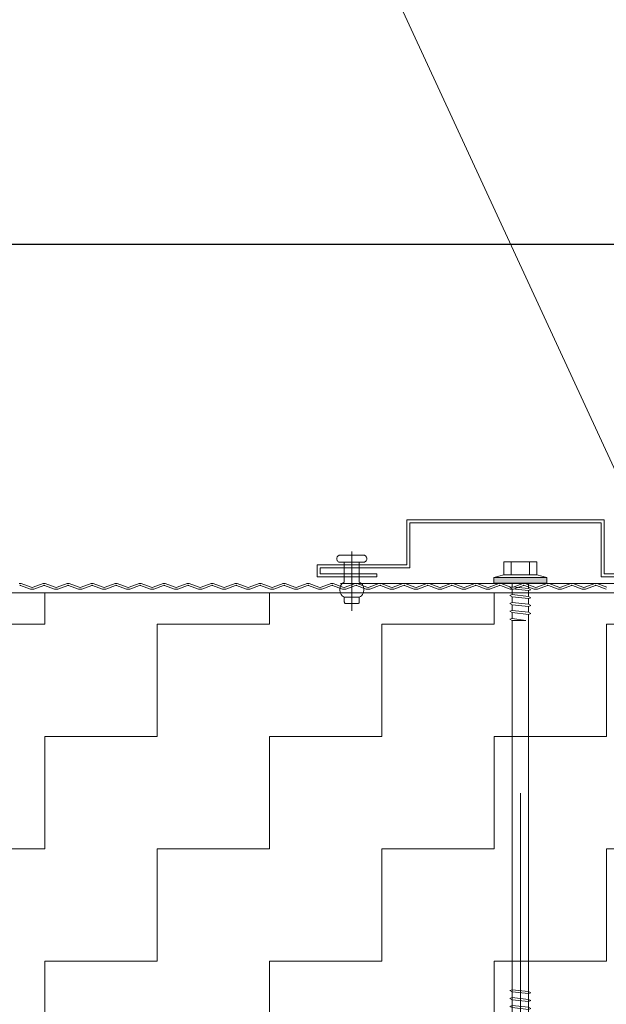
# Model space of a CAD drawing. Header units: metres. Extents: x 1316.5 to 1415.3, y -94.1 to -52.
# Tile 629 of 656: x 1413.667 to 1413.862, y -73.327 to -72.998. Entities that reach past the tile are written whole.
import ezdxf

# ---------------------------------------------------------------- set-up
doc = ezdxf.new("R2010")
doc.units = ezdxf.units.M
doc.header["$PDMODE"] = 65
doc.linetypes.add('AUSGEZOGEN', pattern=[0])
doc.linetypes.add('GETRENNT2_S10', pattern=[0.045, 0.02, -0.01, 0, -0.005, 0, -0.01])
doc.layers.add('XR$3$_42143', color=7, linetype='Continuous')
doc.layers.add('XR$3$_42154', color=7, linetype='Continuous')
for name, color, linetype, lineweight in [('XR$3$Maßlinie 1_50', 7, 'AUSGEZOGEN', 25), ('XR$3$Muster', 4, 'AUSGEZOGEN', 13), ('XR$3$STANDARD_1', 7, 'AUSGEZOGEN', 25), ('XR$3$Wand', 1, 'AUSGEZOGEN', 50), ('XR$3$Wand Mauerwerk nt', 7, 'AUSGEZOGEN', 25), ('XR$3$Wand Mauerwerk tr_1', 42, 'AUSGEZOGEN', 18)]:
    doc.layers.add(name, color=color, linetype=linetype, lineweight=lineweight)
doc.styles.add('ARIAL', font='arial.ttf')
doc.dimstyles.new('DIMSTYLE_27', dxfattribs={"dimtxt": 0.04, "dimasz": 0.03, "dimexe": 0, "dimexo": 1e-06, "dimgap": 0.02, "dimtad": 2, "dimrnd": 0.005, "dimzin": 4, "dimdsep": 46, "dimtxsty": 'ARIAL', "dimblk1": 'ALL_ML_KREIS', "dimblk2": 'ALL_ML_KREIS', "dimsah": 1, "dimcen": 0, "dimse1": 1, "dimse2": 1, "dimclrd": 7, "dimclre": 7, "dimclrt": 7, "dimadec": 0, "dimazin": 0, "dimtfac": 1, "dimtdec": 0, "dimtix": 1, "dimtmove": 2, "dimatfit": 3, "dimfxl": 0, "dimtzin": 0, "dimlwd": 0, "dimlwe": 25, "dimarcsym": 0})
doc.dimstyles.new('DIMSTYLE_35', dxfattribs={"dimtxt": 0.04, "dimasz": 0.03, "dimexe": 0, "dimexo": 1e-06, "dimgap": 0.02, "dimtad": 2, "dimdec": 3, "dimrnd": 0.005, "dimzin": 4, "dimdsep": 46, "dimtxsty": 'ARIAL', "dimblk1": 'ALL_ML_KREIS', "dimblk2": 'ALL_ML_KREIS', "dimsah": 1, "dimcen": 0, "dimse1": 1, "dimse2": 1, "dimclrd": 7, "dimclre": 7, "dimclrt": 7, "dimadec": 0, "dimazin": 0, "dimtfac": 1, "dimtdec": 0, "dimtix": 1, "dimtmove": 2, "dimatfit": 3, "dimfxl": 0, "dimtzin": 0, "dimlwd": 0, "dimlwe": 25, "dimarcsym": 0})
doc.dimstyles.new('DIMSTYLE_4', dxfattribs={"dimtxt": 0.04, "dimasz": 0.03, "dimexe": 0, "dimexo": 1e-06, "dimgap": 0.02, "dimtad": 2, "dimdec": 1, "dimlfac": 100, "dimrnd": 0.5, "dimzin": 4, "dimdsep": 46, "dimtxsty": 'ARIAL', "dimblk1": 'ALL_ML_KREIS', "dimblk2": 'ALL_ML_KREIS', "dimsah": 1, "dimcen": 0, "dimse1": 1, "dimse2": 1, "dimclrd": 7, "dimclre": 7, "dimclrt": 7, "dimadec": 0, "dimazin": 0, "dimtfac": 1, "dimtdec": 0, "dimtix": 1, "dimtmove": 2, "dimatfit": 3, "dimfxl": 0, "dimtzin": 0, "dimlwd": 0, "dimlwe": 25, "dimarcsym": 0})

# ---------------------------------------------------------------- blocks, each defined once
blk = doc.blocks.new('COMPLEXOBJECT_36')
at = {"layer": 'XR$3$STANDARD_1', "linetype": 'AUSGEZOGEN', "lineweight": 35, "transparency": 33554687}
h = blk.add_hatch(color=7, dxfattribs=at)
h.set_gradient(color2=(0, 0, 0), one_color=1)
h.paths.add_polyline_path([(1413.82493, -73.18442), (1413.82493, -73.18633), (1413.84253, -73.18442)], flags=0)
h = blk.add_hatch(color=7, dxfattribs=at)
h.set_gradient(color2=(0, 0, 0), one_color=1)
h.paths.add_polyline_path([(1413.82493, -73.18633), (1413.84253, -73.18633), (1413.84253, -73.18442)], flags=0)
at = {"layer": 'XR$3$STANDARD_1', "color": 7, "linetype": 'AUSGEZOGEN', "lineweight": 13, "transparency": 33554687}
for p, q in [((1413.82822, -73.17915), (1413.82822, -73.18346)), ((1413.83372, -73.17915), (1413.82822, -73.17915)), ((1413.8307, -73.17915), (1413.8307, -73.18346)), ((1413.83922, -73.17915), (1413.83372, -73.17915)), ((1413.83675, -73.17915), (1413.83675, -73.18346)), ((1413.83922, -73.18346), (1413.83922, -73.17915)), ((1413.82493, -73.18442), (1413.82822, -73.18346)), ((1413.82822, -73.18346), (1413.83922, -73.18346)), ((1413.84253, -73.18442), (1413.83922, -73.18346)), ((1413.82493, -73.18633), (1413.82493, -73.18442)), ((1413.82493, -73.18442), (1413.84253, -73.18442)), ((1413.84253, -73.18633), (1413.82493, -73.18633)), ((1413.83097, -73.18633), (1413.83097, -73.18747)), ((1413.83648, -73.18806), (1413.83648, -73.18633)), ((1413.84253, -73.18442), (1413.84253, -73.18633)), ((1413.83097, -73.18747), (1413.83026, -73.18776)), ((1413.83026, -73.18776), (1413.83097, -73.1882)), ((1413.83097, -73.1901), (1413.83026, -73.19039)), ((1413.83026, -73.19039), (1413.83097, -73.19083)), ((1413.83648, -73.18806), (1413.83097, -73.18747)), ((1413.83097, -73.18819), (1413.83097, -73.19011)), ((1413.83097, -73.1882), (1413.83648, -73.18878)), ((1413.83648, -73.1907), (1413.83097, -73.1901)), ((1413.83719, -73.1885), (1413.83648, -73.18806)), ((1413.83648, -73.18878), (1413.83719, -73.1885)), ((1413.83648, -73.19069), (1413.83648, -73.18878)), ((1413.83097, -73.19274), (1413.83026, -73.19303)), ((1413.83026, -73.19303), (1413.83097, -73.19347)), ((1413.83097, -73.19083), (1413.83648, -73.19142)), ((1413.83097, -73.19083), (1413.83097, -73.19274)), ((1413.83648, -73.19334), (1413.83097, -73.19274)), ((1413.83097, -73.19347), (1413.83648, -73.19405)), ((1413.83097, -73.19347), (1413.83097, -73.19538)), ((1413.83719, -73.19113), (1413.83648, -73.1907)), ((1413.83648, -73.19142), (1413.83719, -73.19113)), ((1413.83648, -73.19333), (1413.83648, -73.19142)), ((1413.83719, -73.19377), (1413.83648, -73.19334)), ((1413.83648, -73.19405), (1413.83719, -73.19377)), ((1413.83097, -73.19538), (1413.83026, -73.19567)), ((1413.83026, -73.19567), (1413.83097, -73.19611)), ((1413.83648, -73.19597), (1413.83097, -73.19538)), ((1413.83097, -73.1961), (1413.83097, -73.19802)), ((1413.83097, -73.19611), (1413.83648, -73.19669)), ((1413.83648, -73.19597), (1413.83648, -73.19405)), ((1413.83719, -73.1964), (1413.83648, -73.19597)), ((1413.83648, -73.19669), (1413.83719, -73.1964)), ((1413.83648, -73.34869), (1413.83648, -73.19669)), ((1413.83097, -73.19802), (1413.83026, -73.1983)), ((1413.83026, -73.1983), (1413.83097, -73.19874)), ((1413.83555, -73.19874), (1413.83097, -73.19802)), ((1413.83097, -73.19874), (1413.83097, -73.34869)), ((1413.83097, -73.19874), (1413.83555, -73.19874)), ((1413.83097, -73.32199), (1413.83026, -73.32228)), ((1413.83648, -73.32259), (1413.83097, -73.32199)), ((1413.83026, -73.32228), (1413.83097, -73.32272)), ((1413.83097, -73.32463), (1413.83026, -73.32491)), ((1413.83026, -73.32491), (1413.83097, -73.32536)), ((1413.83097, -73.32272), (1413.83648, -73.3233)), ((1413.83097, -73.32272), (1413.83097, -73.32463)), ((1413.83648, -73.32522), (1413.83097, -73.32463)), ((1413.83097, -73.32535), (1413.83097, -73.32727)), ((1413.83097, -73.32536), (1413.83648, -73.32594)), ((1413.83719, -73.32302), (1413.83648, -73.32259)), ((1413.83648, -73.3233), (1413.83719, -73.32302)), ((1413.83648, -73.32522), (1413.83648, -73.3233)), ((1413.83719, -73.32565), (1413.83648, -73.32522)), ((1413.83097, -73.32727), (1413.83026, -73.32755)), ((1413.83026, -73.32755), (1413.83097, -73.32799)), ((1413.83648, -73.32786), (1413.83097, -73.32727)), ((1413.83097, -73.32799), (1413.83648, -73.32858)), ((1413.83097, -73.32799), (1413.83097, -73.3299)), ((1413.83648, -73.32594), (1413.83719, -73.32565)), ((1413.83648, -73.32785), (1413.83648, -73.32594)), ((1413.83719, -73.32829), (1413.83648, -73.32786)), ((1413.83648, -73.32858), (1413.83719, -73.32829)), ((1413.83648, -73.33049), (1413.83648, -73.32858)), ((1413.83097, -73.3299), (1413.83026, -73.33019)), ((1413.83026, -73.33019), (1413.83097, -73.33063)), ((1413.83648, -73.3305), (1413.83097, -73.3299)), ((1413.83097, -73.33063), (1413.83648, -73.33122)), ((1413.83719, -73.33093), (1413.83648, -73.3305)), ((1413.83648, -73.33122), (1413.83719, -73.33093)), ((1413.83097, -73.33254), (1413.83026, -73.33282)), ((1413.83026, -73.33282), (1413.83097, -73.33327)), ((1413.83097, -73.33518), (1413.83026, -73.33546)), ((1413.83648, -73.33313), (1413.83097, -73.33254)), ((1413.83097, -73.33326), (1413.83097, -73.33518)), ((1413.83097, -73.33327), (1413.83648, -73.33385)), ((1413.83648, -73.33577), (1413.83097, -73.33518)), ((1413.83719, -73.33356), (1413.83648, -73.33313)), ((1413.83648, -73.33385), (1413.83719, -73.33356)), ((1413.83648, -73.33577), (1413.83648, -73.33385)), ((1413.83026, -73.33546), (1413.83097, -73.3359)), ((1413.83097, -73.33781), (1413.83026, -73.3381)), ((1413.83026, -73.3381), (1413.83097, -73.33854)), ((1413.83097, -73.3359), (1413.83097, -73.33781)), ((1413.83097, -73.3359), (1413.83648, -73.33649)), ((1413.83648, -73.3384), (1413.83097, -73.33781)), ((1413.83719, -73.3362), (1413.83648, -73.33577)), ((1413.83648, -73.33649), (1413.83719, -73.3362)), ((1413.83648, -73.3384), (1413.83648, -73.33649)), ((1413.83719, -73.33884), (1413.83648, -73.3384)), ((1413.83097, -73.34045), (1413.83026, -73.34074)), ((1413.83026, -73.34074), (1413.83097, -73.34118)), ((1413.83097, -73.33854), (1413.83097, -73.34045)), ((1413.83097, -73.33854), (1413.83648, -73.33912)), ((1413.83648, -73.34104), (1413.83097, -73.34045)), ((1413.83097, -73.34117), (1413.83097, -73.34309)), ((1413.83097, -73.34118), (1413.83648, -73.34176)), ((1413.83648, -73.33912), (1413.83719, -73.33884)), ((1413.83648, -73.34104), (1413.83648, -73.33912)), ((1413.83719, -73.34147), (1413.83648, -73.34104)), ((1413.83648, -73.34176), (1413.83719, -73.34147)), ((1413.83097, -73.34309), (1413.83026, -73.34337)), ((1413.83026, -73.34337), (1413.83097, -73.34381)), ((1413.83555, -73.34381), (1413.83097, -73.34309)), ((1413.83097, -73.34381), (1413.83555, -73.34381)), ((1413.83222, -73.34531), (1413.83097, -73.34381)), ((1413.83312, -73.34699), (1413.83222, -73.34531)), ((1413.83363, -73.34877), (1413.83312, -73.34699)), ((1413.83097, -73.34869), (1413.83372, -73.3506)), ((1413.83372, -73.3506), (1413.83363, -73.34877)), ((1413.83372, -73.3506), (1413.83474, -73.35008)), ((1413.83376, -73.35033), (1413.83372, -73.3506)), ((1413.83385, -73.35006), (1413.83376, -73.35033)), ((1413.83398, -73.34981), (1413.83385, -73.35006)), ((1413.8341, -73.34963), (1413.83398, -73.34981)), ((1413.83424, -73.34946), (1413.8341, -73.34963)), ((1413.83441, -73.34931), (1413.83424, -73.34946)), ((1413.83459, -73.34917), (1413.83441, -73.34931)), ((1413.83479, -73.34904), (1413.83459, -73.34917)), ((1413.83474, -73.35008), (1413.83567, -73.34944)), ((1413.835, -73.34894), (1413.83479, -73.34904)), ((1413.83547, -73.34877), (1413.835, -73.34894)), ((1413.83597, -73.34869), (1413.83547, -73.34877)), ((1413.83567, -73.34944), (1413.83648, -73.34869)), ((1413.83648, -73.34869), (1413.83597, -73.34869))]:
    blk.add_line(p, q, dxfattribs=at)
blk = doc.blocks.new('ALL_ML_KREIS')
at = {"color": 0, "linetype": 'ByBlock', "lineweight": -2}
for p, q in [((0, -0.5), (0, 0.5)), ((-1, 0), (0.5, 0))]:
    blk.add_line(p, q, dxfattribs=at)
blk.add_circle((0, 0), 0.15, dxfattribs=at)
blk = doc.blocks.new('*D201')
at = {"layer": 'DEFPOINTS', "color": 7, "linetype": 'AUSGEZOGEN', "lineweight": 25, "transparency": 33554687}
for p in [(1413.80325, -73.18637), (1413.60223, -73.33637), (1413.62404, -73.33637)]:
    blk.add_point(p, dxfattribs=at)
at = {"layer": 'XR$3$Maßlinie 1_50', "color": 7, "linetype": 'AUSGEZOGEN', "lineweight": -2, "transparency": 33554687}
blk.add_line((1413.60223, -73.33637), (1413.60223, -73.18637), dxfattribs=at)
at = {"layer": 'XR$3$Maßlinie 1_50', "color": 7, "linetype": 'AUSGEZOGEN', "lineweight": 25, "transparency": 33554687, "xscale": 0.03, "yscale": 0.03, "zscale": 0.03}
for p, rotation in [((1413.60223, -73.18637), 90), ((1413.60223, -73.33637), 270)]:
    blk.add_blockref('ALL_ML_KREIS', p, dxfattribs=dict(at, rotation=rotation))
at = {"layer": 'XR$3$Maßlinie 1_50', "color": 7, "linetype": 'AUSGEZOGEN', "lineweight": 25, "transparency": 33554687, "insert": (1413.57155, -73.26333), "char_height": 0.04, "width": 0.16, "attachment_point": 5, "rotation": 90, "style": 'ARIAL'}
blk.add_mtext('\\A1;{\\A1;{15\\H0.026400;\\S^ ;}}', dxfattribs=at)
blk = doc.blocks.new('*D249')
at = {"layer": 'DEFPOINTS', "color": 7, "linetype": 'AUSGEZOGEN', "lineweight": 25, "transparency": 33554687}
for p in [(1413.02377, -72.95765), (1414.04377, -73.26842), (1413.02377, -73.73637)]:
    blk.add_point(p, dxfattribs=at)
at = {"layer": 'XR$3$Maßlinie 1_50', "color": 7, "linetype": 'AUSGEZOGEN', "lineweight": -2, "transparency": 33554687}
blk.add_line((1413.02377, -72.95765), (1414.04377, -72.95765), dxfattribs=at)
at = {"layer": 'XR$3$Maßlinie 1_50', "color": 7, "linetype": 'AUSGEZOGEN', "lineweight": 25, "transparency": 33554687, "xscale": 0.03, "yscale": 0.03, "zscale": 0.03, "rotation": 180}
blk.add_blockref('ALL_ML_KREIS', (1413.02377, -72.95765), dxfattribs=at)
at = {"layer": 'XR$3$Maßlinie 1_50', "color": 7, "linetype": 'AUSGEZOGEN', "lineweight": 25, "transparency": 33554687, "xscale": 0.03, "yscale": 0.03, "zscale": 0.03}
blk.add_blockref('ALL_ML_KREIS', (1414.04377, -72.95765), dxfattribs=at)
at = {"layer": 'XR$3$Maßlinie 1_50', "color": 7, "linetype": 'AUSGEZOGEN', "lineweight": 25, "transparency": 33554687, "insert": (1413.53686, -72.92697), "char_height": 0.04, "width": 0.16, "attachment_point": 5, "style": 'ARIAL'}
blk.add_mtext('\\A1;{\\A1;{1.02\\H0.026400;\\S^ ;}}', dxfattribs=at)
blk = doc.blocks.new('COMPLEXOBJECT_42')
at = {"layer": 'XR$3$STANDARD_1', "color": 7, "linetype": 'AUSGEZOGEN', "lineweight": 13, "transparency": 33554687}
for p, q in [((1413.77257, -73.17765), (1413.77266, -73.17744)), ((1413.77266, -73.17744), (1413.77278, -73.17726)), ((1413.77278, -73.17726), (1413.77293, -73.17711)), ((1413.77293, -73.17711), (1413.77311, -73.177)), ((1413.77311, -73.177), (1413.7733, -73.17693)), ((1413.7733, -73.17693), (1413.77349, -73.17691)), ((1413.78149, -73.17691), (1413.77349, -73.17691)), ((1413.77749, -73.17571), (1413.77749, -73.19552)), ((1413.78149, -73.17691), (1413.78169, -73.17693)), ((1413.78169, -73.17693), (1413.78187, -73.177)), ((1413.78187, -73.177), (1413.78205, -73.17711)), ((1413.78205, -73.17711), (1413.7822, -73.17726)), ((1413.7822, -73.17726), (1413.78232, -73.17744)), ((1413.78232, -73.17744), (1413.78242, -73.17765)), ((1413.77249, -73.17811), (1413.77251, -73.17787)), ((1413.77251, -73.17834), (1413.77249, -73.17811)), ((1413.77251, -73.17787), (1413.77257, -73.17765)), ((1413.77257, -73.17857), (1413.77251, -73.17834)), ((1413.77266, -73.17878), (1413.77257, -73.17857)), ((1413.77278, -73.17896), (1413.77266, -73.17878)), ((1413.77293, -73.17911), (1413.77278, -73.17896)), ((1413.77311, -73.17922), (1413.77293, -73.17911)), ((1413.7733, -73.17928), (1413.77311, -73.17922)), ((1413.77349, -73.17931), (1413.7733, -73.17928)), ((1413.77349, -73.17931), (1413.77499, -73.17931)), ((1413.77999, -73.17931), (1413.77499, -73.17931)), ((1413.77499, -73.17931), (1413.77499, -73.18591)), ((1413.77999, -73.17931), (1413.78149, -73.17931)), ((1413.77999, -73.17931), (1413.77999, -73.18591)), ((1413.78169, -73.17928), (1413.78149, -73.17931)), ((1413.78187, -73.17921), (1413.78169, -73.17928)), ((1413.78205, -73.1791), (1413.78187, -73.17921)), ((1413.7822, -73.17895), (1413.78205, -73.1791)), ((1413.78232, -73.17877), (1413.7822, -73.17895)), ((1413.78242, -73.17856), (1413.78232, -73.17877)), ((1413.78242, -73.17765), (1413.78247, -73.17787)), ((1413.78247, -73.17834), (1413.78242, -73.17856)), ((1413.78247, -73.17787), (1413.78249, -73.17811)), ((1413.78249, -73.17811), (1413.78247, -73.17834)), ((1413.77356, -73.18768), (1413.77372, -73.1872)), ((1413.77372, -73.1872), (1413.77395, -73.18678)), ((1413.77395, -73.18678), (1413.77425, -73.18641)), ((1413.77425, -73.18641), (1413.7746, -73.18612)), ((1413.7746, -73.18612), (1413.77499, -73.18591)), ((1413.77999, -73.18591), (1413.78038, -73.18612)), ((1413.78038, -73.18612), (1413.78074, -73.18641)), ((1413.78074, -73.18641), (1413.78103, -73.18677)), ((1413.78103, -73.18677), (1413.78127, -73.1872)), ((1413.78127, -73.1872), (1413.78143, -73.18767)), ((1413.77348, -73.18818), (1413.77356, -73.18768)), ((1413.77348, -73.18869), (1413.77348, -73.18818)), ((1413.77356, -73.18919), (1413.77348, -73.18869)), ((1413.77372, -73.18967), (1413.77356, -73.18919)), ((1413.77395, -73.19009), (1413.77372, -73.18967)), ((1413.77425, -73.19046), (1413.77395, -73.19009)), ((1413.7746, -73.19075), (1413.77425, -73.19046)), ((1413.78074, -73.19046), (1413.78038, -73.19075)), ((1413.78103, -73.19009), (1413.78074, -73.19046)), ((1413.78127, -73.18966), (1413.78103, -73.19009)), ((1413.78143, -73.18919), (1413.78127, -73.18966)), ((1413.78143, -73.18767), (1413.78151, -73.18817)), ((1413.78151, -73.18869), (1413.78143, -73.18919)), ((1413.78151, -73.18817), (1413.78151, -73.18869)), ((1413.77499, -73.19095), (1413.7746, -73.19075)), ((1413.77499, -73.19095), (1413.77499, -73.19251)), ((1413.77999, -73.19095), (1413.77499, -73.19095)), ((1413.775, -73.19263), (1413.77499, -73.19251)), ((1413.77503, -73.19275), (1413.775, -73.19263)), ((1413.77508, -73.19285), (1413.77503, -73.19275)), ((1413.77514, -73.19294), (1413.77508, -73.19285)), ((1413.77522, -73.19301), (1413.77514, -73.19294)), ((1413.7753, -73.19307), (1413.77522, -73.19301)), ((1413.7754, -73.1931), (1413.7753, -73.19307)), ((1413.77549, -73.19311), (1413.7754, -73.1931)), ((1413.77549, -73.19311), (1413.77949, -73.19311)), ((1413.77959, -73.1931), (1413.77949, -73.19311)), ((1413.77969, -73.19307), (1413.77959, -73.1931)), ((1413.77977, -73.19301), (1413.77969, -73.19307)), ((1413.77985, -73.19294), (1413.77977, -73.19301)), ((1413.77991, -73.19284), (1413.77985, -73.19294)), ((1413.77996, -73.19274), (1413.77991, -73.19284)), ((1413.77998, -73.19263), (1413.77996, -73.19274)), ((1413.78, -73.19251), (1413.77998, -73.19263)), ((1413.78038, -73.19075), (1413.77999, -73.19095)), ((1413.78, -73.19251), (1413.77999, -73.19095))]:
    blk.add_line(p, q, dxfattribs=at)
blk = doc.blocks.new('COMPLEXOBJECT_43')
at = {"layer": 'XR$3$STANDARD_1', "color": 7, "linetype": 'AUSGEZOGEN', "lineweight": 13, "transparency": 33554687}
for p, q in [((1414.04177, -73.15011), (1414.04077, -73.15011)), ((1414.04077, -73.18311), (1414.04077, -73.15011)), ((1414.04177, -73.18411), (1414.04177, -73.15011)), ((1413.7959, -73.18012), (1413.7959, -73.16512)), ((1413.7959, -73.16512), (1413.86177, -73.16512)), ((1413.79689, -73.18112), (1413.79689, -73.16611)), ((1413.79689, -73.16611), (1413.86077, -73.16611)), ((1413.86077, -73.16611), (1413.86077, -73.18411)), ((1413.86177, -73.16512), (1413.86177, -73.18311)), ((1413.7659, -73.18411), (1413.7659, -73.18012)), ((1413.7659, -73.18012), (1413.7959, -73.18012)), ((1413.76689, -73.18312), (1413.76689, -73.18112)), ((1413.76689, -73.18112), (1413.79689, -73.18112)), ((1413.78589, -73.18312), (1413.76689, -73.18312)), ((1413.78589, -73.18312), (1413.78589, -73.18411)), ((1413.86177, -73.18311), (1414.04077, -73.18311)), ((1414.04177, -73.18311), (1414.04177, -73.18411)), ((1413.78589, -73.18411), (1413.7659, -73.18411)), ((1413.86077, -73.18411), (1414.04177, -73.18411))]:
    blk.add_line(p, q, dxfattribs=at)
blk = doc.blocks.new('*D269')
at = {"layer": 'DEFPOINTS', "color": 7, "linetype": 'AUSGEZOGEN', "lineweight": 25, "transparency": 33554687}
for p in [(1412.87877, -72.70189), (1414.03377, -73.21108), (1412.87877, -73.26588)]:
    blk.add_point(p, dxfattribs=at)
at = {"layer": 'XR$3$Maßlinie 1_50', "color": 7, "linetype": 'AUSGEZOGEN', "lineweight": -2, "transparency": 33554687}
blk.add_line((1412.87877, -72.70189), (1414.03377, -72.70189), dxfattribs=at)
at = {"layer": 'XR$3$Maßlinie 1_50', "color": 7, "linetype": 'AUSGEZOGEN', "lineweight": 25, "transparency": 33554687, "xscale": 0.03, "yscale": 0.03, "zscale": 0.03, "rotation": 180}
blk.add_blockref('ALL_ML_KREIS', (1412.87877, -72.70189), dxfattribs=at)
at = {"layer": 'XR$3$Maßlinie 1_50', "color": 7, "linetype": 'AUSGEZOGEN', "lineweight": 25, "transparency": 33554687, "xscale": 0.03, "yscale": 0.03, "zscale": 0.03}
blk.add_blockref('ALL_ML_KREIS', (1414.03377, -72.70189), dxfattribs=at)
at = {"layer": 'XR$3$Maßlinie 1_50', "color": 7, "linetype": 'AUSGEZOGEN', "lineweight": 25, "transparency": 33554687, "insert": (1413.46323, -72.67121), "char_height": 0.04, "width": 0.2, "attachment_point": 5, "style": 'ARIAL'}
blk.add_mtext('\\A1;{\\A1;{1.15\\H0.026400;\\S5^ ;}}', dxfattribs=at)
blk = doc.blocks.new('*D273')
at = {"layer": 'DEFPOINTS', "color": 7, "linetype": 'AUSGEZOGEN', "lineweight": 25, "transparency": 33554687}
for p in [(1413.02377, -73.07314), (1414.03377, -73.19601), (1413.02377, -73.56126)]:
    blk.add_point(p, dxfattribs=at)
at = {"layer": 'XR$3$Maßlinie 1_50', "color": 7, "linetype": 'AUSGEZOGEN', "lineweight": -2, "transparency": 33554687}
blk.add_line((1413.02377, -73.07314), (1414.03377, -73.07314), dxfattribs=at)
at = {"layer": 'XR$3$Maßlinie 1_50', "color": 7, "linetype": 'AUSGEZOGEN', "lineweight": 25, "transparency": 33554687, "xscale": 0.03, "yscale": 0.03, "zscale": 0.03, "rotation": 180}
blk.add_blockref('ALL_ML_KREIS', (1413.02377, -73.07314), dxfattribs=at)
at = {"layer": 'XR$3$Maßlinie 1_50', "color": 7, "linetype": 'AUSGEZOGEN', "lineweight": 25, "transparency": 33554687, "xscale": 0.03, "yscale": 0.03, "zscale": 0.03}
blk.add_blockref('ALL_ML_KREIS', (1414.03377, -73.07314), dxfattribs=at)
at = {"layer": 'XR$3$Maßlinie 1_50', "color": 7, "linetype": 'AUSGEZOGEN', "lineweight": 25, "transparency": 33554687, "insert": (1413.53552, -73.04246), "char_height": 0.04, "width": 0.16, "attachment_point": 5, "style": 'ARIAL'}
blk.add_mtext('\\A1;{\\A1;{1.01\\H0.026400;\\S^ ;}}', dxfattribs=at)

msp = doc.modelspace()

# ---------------------------------------------------------------- hatches: boundary and pattern name
at = {"layer": 'XR$3$Muster', "linetype": 'AUSGEZOGEN', "lineweight": 13, "transparency": 33554687}
h = msp.add_hatch(dxfattribs=at)
h.set_pattern_fill('MUSTER', color=4, scale=0.0375, angle=90, style=0, pattern_type=2)
h.set_pattern_definition([(90, (-0.075, 0.075), (-0.0375, 0.0375), [0.0375, -0.0375]), (180, (-0.075, 0.075), (-0.0375, -0.0375), [0.0375, -0.0375])])
h.paths.add_polyline_path([(1414.03377, -73.18952), (1412.87877, -73.18952), (1412.87877, -73.33093), (1414.03377, -73.33093)], flags=0)

# ---------------------------------------------------------------- linework, layer by layer
at = {"layer": 'XR$3$_42143', "color": 30, "linetype": 'AUSGEZOGEN', "lineweight": 13, "transparency": 33554687}
for p, q in [((1413.6669, -73.18702), (1413.67022, -73.18823)), ((1413.67044, -73.18764), (1413.66712, -73.18643)), ((1413.67444, -73.18643), (1413.67112, -73.18764)), ((1413.67134, -73.18823), (1413.67466, -73.18702)), ((1413.67491, -73.18702), (1413.67823, -73.18823)), ((1413.67845, -73.18764), (1413.67513, -73.18643)), ((1413.68245, -73.18643), (1413.67913, -73.18764)), ((1413.67935, -73.18823), (1413.68267, -73.18702)), ((1413.68292, -73.18702), (1413.68624, -73.18823)), ((1413.68646, -73.18764), (1413.68314, -73.18643)), ((1413.69046, -73.18643), (1413.68714, -73.18764)), ((1413.68736, -73.18823), (1413.69068, -73.18702)), ((1413.69093, -73.18702), (1413.69425, -73.18823)), ((1413.69447, -73.18764), (1413.69114, -73.18643)), ((1413.69847, -73.18643), (1413.69515, -73.18764)), ((1413.69536, -73.18823), (1413.69868, -73.18702)), ((1413.69894, -73.18702), (1413.70226, -73.18823)), ((1413.70247, -73.18764), (1413.69915, -73.18643)), ((1413.70648, -73.18643), (1413.70316, -73.18764)), ((1413.70337, -73.18823), (1413.70669, -73.18702)), ((1413.70695, -73.18702), (1413.71027, -73.18823)), ((1413.71048, -73.18764), (1413.70716, -73.18643)), ((1413.71449, -73.18643), (1413.71117, -73.18764)), ((1413.71138, -73.18823), (1413.7147, -73.18702)), ((1413.71496, -73.18702), (1413.71828, -73.18823)), ((1413.71849, -73.18764), (1413.71517, -73.18643)), ((1413.7225, -73.18643), (1413.71917, -73.18764)), ((1413.71939, -73.18823), (1413.72271, -73.18702)), ((1413.72296, -73.18702), (1413.72628, -73.18823)), ((1413.7265, -73.18764), (1413.72318, -73.18643)), ((1413.7305, -73.18643), (1413.72718, -73.18764)), ((1413.7274, -73.18823), (1413.73072, -73.18702)), ((1413.73097, -73.18702), (1413.73429, -73.18823)), ((1413.73451, -73.18764), (1413.73119, -73.18643)), ((1413.73851, -73.18643), (1413.73519, -73.18764)), ((1413.73541, -73.18823), (1413.73873, -73.18702)), ((1413.73898, -73.18702), (1413.7423, -73.18823)), ((1413.74252, -73.18764), (1413.7392, -73.18643)), ((1413.74652, -73.18643), (1413.7432, -73.18764)), ((1413.74342, -73.18823), (1413.74674, -73.18702)), ((1413.74699, -73.18702), (1413.75031, -73.18823)), ((1413.75053, -73.18764), (1413.7472, -73.18643)), ((1413.75453, -73.18643), (1413.75121, -73.18764)), ((1413.75142, -73.18823), (1413.75475, -73.18702)), ((1413.755, -73.18702), (1413.75832, -73.18823)), ((1413.75853, -73.18764), (1413.75521, -73.18643)), ((1413.76254, -73.18643), (1413.75922, -73.18764)), ((1413.75943, -73.18823), (1413.76275, -73.18702)), ((1413.76301, -73.18702), (1413.76633, -73.18823)), ((1413.76654, -73.18764), (1413.76322, -73.18643)), ((1413.77055, -73.18643), (1413.76723, -73.18764)), ((1413.76744, -73.18823), (1413.77076, -73.18702)), ((1413.77102, -73.18702), (1413.77434, -73.18823)), ((1413.77455, -73.18764), (1413.77123, -73.18643)), ((1413.77856, -73.18643), (1413.77524, -73.18764)), ((1413.77545, -73.18823), (1413.77877, -73.18702)), ((1413.77902, -73.18702), (1413.78234, -73.18823)), ((1413.78256, -73.18764), (1413.77924, -73.18643)), ((1413.78656, -73.18643), (1413.78324, -73.18764)), ((1413.78346, -73.18823), (1413.78678, -73.18702)), ((1413.78703, -73.18702), (1413.79035, -73.18823)), ((1413.79057, -73.18764), (1413.78725, -73.18643)), ((1413.79457, -73.18643), (1413.79125, -73.18764)), ((1413.79147, -73.18823), (1413.79479, -73.18702)), ((1413.79504, -73.18702), (1413.79836, -73.18823)), ((1413.79858, -73.18764), (1413.79526, -73.18643)), ((1413.80258, -73.18643), (1413.79926, -73.18764)), ((1413.79948, -73.18823), (1413.8028, -73.18702)), ((1413.80305, -73.18702), (1413.80637, -73.18823)), ((1413.80659, -73.18764), (1413.80327, -73.18643)), ((1413.81059, -73.18643), (1413.80727, -73.18764)), ((1413.80748, -73.18823), (1413.81081, -73.18702)), ((1413.81106, -73.18702), (1413.81438, -73.18823)), ((1413.81459, -73.18764), (1413.81127, -73.18643)), ((1413.8186, -73.18643), (1413.81528, -73.18764)), ((1413.81549, -73.18823), (1413.81881, -73.18702)), ((1413.81907, -73.18702), (1413.82239, -73.18823)), ((1413.8226, -73.18764), (1413.81928, -73.18643)), ((1413.82661, -73.18643), (1413.82329, -73.18764)), ((1413.8235, -73.18823), (1413.82682, -73.18702)), ((1413.82708, -73.18702), (1413.8304, -73.18823)), ((1413.83061, -73.18764), (1413.82729, -73.18643)), ((1413.83462, -73.18643), (1413.8313, -73.18764)), ((1413.83151, -73.18823), (1413.83483, -73.18702)), ((1413.83508, -73.18702), (1413.83841, -73.18823)), ((1413.83862, -73.18764), (1413.8353, -73.18643)), ((1413.84263, -73.18643), (1413.8393, -73.18764)), ((1413.83952, -73.18823), (1413.84284, -73.18702)), ((1413.84309, -73.18702), (1413.84641, -73.18823)), ((1413.84663, -73.18764), (1413.84331, -73.18643)), ((1413.85063, -73.18643), (1413.84731, -73.18764)), ((1413.84753, -73.18823), (1413.85085, -73.18702)), ((1413.8511, -73.18702), (1413.85442, -73.18823)), ((1413.85464, -73.18764), (1413.85132, -73.18643)), ((1413.85864, -73.18643), (1413.85532, -73.18764)), ((1413.85554, -73.18823), (1413.85886, -73.18702)), ((1413.85911, -73.18702), (1413.86243, -73.18823)), ((1413.86265, -73.18764), (1413.85933, -73.18643))]:
    msp.add_line(p, q, dxfattribs=at)
for centre, radius, start, end in [((1413.66678, -73.18737), 0.001, 70.0189, 109.9791), ((1413.66678, -73.18737), 0.00037, 70.0189, 109.9791), ((1413.67479, -73.18737), 0.001, 70.0189, 109.9791), ((1413.67479, -73.18737), 0.00037, 70.0189, 109.9791), ((1413.68279, -73.18737), 0.001, 70.0189, 109.9791), ((1413.68279, -73.18737), 0.00037, 70.0189, 109.9791), ((1413.6908, -73.18737), 0.001, 70.0189, 109.9791), ((1413.6908, -73.18737), 0.00037, 70.0189, 109.9791), ((1413.69881, -73.18737), 0.001, 70.0189, 109.9791), ((1413.69881, -73.18737), 0.00037, 70.0189, 109.9791), ((1413.70682, -73.18737), 0.001, 70.0189, 109.9791), ((1413.70682, -73.18737), 0.00037, 70.0189, 109.9791), ((1413.71483, -73.18737), 0.001, 70.0189, 109.9791), ((1413.71483, -73.18737), 0.00037, 70.0189, 109.9791), ((1413.72284, -73.18737), 0.001, 70.0189, 109.9791), ((1413.72284, -73.18737), 0.00037, 70.0189, 109.9791), ((1413.73085, -73.18737), 0.001, 70.0189, 109.9791), ((1413.73085, -73.18737), 0.00037, 70.0189, 109.9791), ((1413.73885, -73.18737), 0.001, 70.0189, 109.9791), ((1413.73885, -73.18737), 0.00037, 70.0189, 109.9791), ((1413.74686, -73.18737), 0.001, 70.0189, 109.9791), ((1413.74686, -73.18737), 0.00037, 70.0189, 109.9791), ((1413.75487, -73.18737), 0.001, 70.0189, 109.9791), ((1413.75487, -73.18737), 0.00037, 70.0189, 109.9791), ((1413.76288, -73.18737), 0.001, 70.0189, 109.9791), ((1413.76288, -73.18737), 0.00037, 70.0189, 109.9791), ((1413.77089, -73.18737), 0.001, 70.0189, 109.9791), ((1413.77089, -73.18737), 0.00037, 70.0189, 109.9791), ((1413.7789, -73.18737), 0.001, 70.0189, 109.9791), ((1413.7789, -73.18737), 0.00037, 70.0189, 109.9791), ((1413.78691, -73.18737), 0.001, 70.0189, 109.9791), ((1413.78691, -73.18737), 0.00037, 70.0189, 109.9791), ((1413.79492, -73.18737), 0.001, 70.0189, 109.9791), ((1413.79492, -73.18737), 0.00037, 70.0189, 109.9791), ((1413.80292, -73.18737), 0.001, 70.0189, 109.9791), ((1413.80292, -73.18737), 0.00037, 70.0189, 109.9791), ((1413.81093, -73.18737), 0.001, 70.0189, 109.9791), ((1413.81093, -73.18737), 0.00037, 70.0189, 109.9791), ((1413.81894, -73.18737), 0.001, 70.0189, 109.9791), ((1413.81894, -73.18737), 0.00037, 70.0189, 109.9791), ((1413.82695, -73.18737), 0.001, 70.0189, 109.9791), ((1413.82695, -73.18737), 0.00037, 70.0189, 109.9791), ((1413.83496, -73.18737), 0.001, 70.0189, 109.9791), ((1413.83496, -73.18737), 0.00037, 70.0189, 109.9791), ((1413.84297, -73.18737), 0.001, 70.0189, 109.9791), ((1413.84297, -73.18737), 0.00037, 70.0189, 109.9791), ((1413.85098, -73.18737), 0.001, 70.0189, 109.9791), ((1413.85098, -73.18737), 0.00037, 70.0189, 109.9791), ((1413.85898, -73.18737), 0.001, 70.0189, 109.9791), ((1413.85898, -73.18737), 0.00037, 70.0189, 109.9791), ((1413.67078, -73.1867), 0.00163, 250.0189, 289.9791), ((1413.67078, -73.1867), 0.001, 250.0189, 289.9791), ((1413.67879, -73.1867), 0.00163, 250.0189, 289.9791), ((1413.67879, -73.1867), 0.001, 250.0189, 289.9791), ((1413.6868, -73.1867), 0.00163, 250.0189, 289.9791), ((1413.6868, -73.1867), 0.001, 250.0189, 289.9791), ((1413.69481, -73.1867), 0.00163, 250.0189, 289.9791), ((1413.69481, -73.1867), 0.001, 250.0189, 289.9791), ((1413.70282, -73.1867), 0.00163, 250.0189, 289.9791), ((1413.70282, -73.1867), 0.001, 250.0189, 289.9791), ((1413.71082, -73.1867), 0.00163, 250.0189, 289.9791), ((1413.71082, -73.1867), 0.001, 250.0189, 289.9791), ((1413.71883, -73.1867), 0.00163, 250.0189, 289.9791), ((1413.71883, -73.1867), 0.001, 250.0189, 289.9791), ((1413.72684, -73.1867), 0.00163, 250.0189, 289.9791), ((1413.72684, -73.1867), 0.001, 250.0189, 289.9791), ((1413.73485, -73.1867), 0.00163, 250.0189, 289.9791), ((1413.73485, -73.1867), 0.001, 250.0189, 289.9791), ((1413.74286, -73.1867), 0.00163, 250.0189, 289.9791), ((1413.74286, -73.1867), 0.001, 250.0189, 289.9791), ((1413.75087, -73.1867), 0.00163, 250.0189, 289.9791), ((1413.75087, -73.1867), 0.001, 250.0189, 289.9791), ((1413.75888, -73.1867), 0.00163, 250.0189, 289.9791), ((1413.75888, -73.1867), 0.001, 250.0189, 289.9791), ((1413.76688, -73.1867), 0.00163, 250.0189, 289.9791), ((1413.76688, -73.1867), 0.001, 250.0189, 289.9791), ((1413.77489, -73.1867), 0.00163, 250.0189, 289.9791), ((1413.77489, -73.1867), 0.001, 250.0189, 289.9791), ((1413.7829, -73.1867), 0.00163, 250.0189, 289.9791), ((1413.7829, -73.1867), 0.001, 250.0189, 289.9791), ((1413.79091, -73.1867), 0.00163, 250.0189, 289.9791), ((1413.79091, -73.1867), 0.001, 250.0189, 289.9791), ((1413.79892, -73.1867), 0.00163, 250.0189, 289.9791), ((1413.79892, -73.1867), 0.001, 250.0189, 289.9791), ((1413.80693, -73.1867), 0.00163, 250.0189, 289.9791), ((1413.80693, -73.1867), 0.001, 250.0189, 289.9791), ((1413.81494, -73.1867), 0.00163, 250.0189, 289.9791), ((1413.81494, -73.1867), 0.001, 250.0189, 289.9791), ((1413.82295, -73.1867), 0.00163, 250.0189, 289.9791), ((1413.82295, -73.1867), 0.001, 250.0189, 289.9791), ((1413.83095, -73.1867), 0.00163, 250.0189, 289.9791), ((1413.83095, -73.1867), 0.001, 250.0189, 289.9791), ((1413.83896, -73.1867), 0.00163, 250.0189, 289.9791), ((1413.83896, -73.1867), 0.001, 250.0189, 289.9791), ((1413.84697, -73.1867), 0.00163, 250.0189, 289.9791), ((1413.84697, -73.1867), 0.001, 250.0189, 289.9791), ((1413.85498, -73.1867), 0.00163, 250.0189, 289.9791), ((1413.85498, -73.1867), 0.001, 250.0189, 289.9791)]:
    msp.add_arc(centre, radius, start, end, dxfattribs=at)
at = {"layer": 'XR$3$_42154', "color": 51, "linetype": 'AUSGEZOGEN', "lineweight": 13, "transparency": 33554687}
for p, q in [((1413.67022, -73.18823), (1413.6669, -73.18702)), ((1413.67466, -73.18702), (1413.67134, -73.18823)), ((1413.67823, -73.18823), (1413.67491, -73.18702)), ((1413.68267, -73.18702), (1413.67935, -73.18823)), ((1413.68624, -73.18823), (1413.68292, -73.18702)), ((1413.69068, -73.18702), (1413.68736, -73.18823)), ((1413.69425, -73.18823), (1413.69093, -73.18702)), ((1413.69868, -73.18702), (1413.69536, -73.18823)), ((1413.70226, -73.18823), (1413.69894, -73.18702)), ((1413.70669, -73.18702), (1413.70337, -73.18823)), ((1413.71027, -73.18823), (1413.70695, -73.18702)), ((1413.7147, -73.18702), (1413.71138, -73.18823)), ((1413.71828, -73.18823), (1413.71496, -73.18702)), ((1413.72271, -73.18702), (1413.71939, -73.18823)), ((1413.72628, -73.18823), (1413.72296, -73.18702)), ((1413.73072, -73.18702), (1413.7274, -73.18823)), ((1413.73429, -73.18823), (1413.73097, -73.18702)), ((1413.73873, -73.18702), (1413.73541, -73.18823)), ((1413.7423, -73.18823), (1413.73898, -73.18702)), ((1413.74674, -73.18702), (1413.74342, -73.18823)), ((1413.75031, -73.18823), (1413.74699, -73.18702)), ((1413.75475, -73.18702), (1413.75142, -73.18823)), ((1413.75832, -73.18823), (1413.755, -73.18702)), ((1413.76275, -73.18702), (1413.75943, -73.18823)), ((1413.76633, -73.18823), (1413.76301, -73.18702)), ((1413.77076, -73.18702), (1413.76744, -73.18823)), ((1413.77434, -73.18823), (1413.77102, -73.18702)), ((1413.77877, -73.18702), (1413.77545, -73.18823)), ((1413.78234, -73.18823), (1413.77902, -73.18702)), ((1413.78678, -73.18702), (1413.78346, -73.18823)), ((1413.79035, -73.18823), (1413.78703, -73.18702)), ((1413.79479, -73.18702), (1413.79147, -73.18823)), ((1413.79836, -73.18823), (1413.79504, -73.18702)), ((1413.8028, -73.18702), (1413.79948, -73.18823)), ((1413.80637, -73.18823), (1413.80305, -73.18702)), ((1413.81081, -73.18702), (1413.80748, -73.18823)), ((1413.81438, -73.18823), (1413.81106, -73.18702)), ((1413.81881, -73.18702), (1413.81549, -73.18823)), ((1413.82239, -73.18823), (1413.81907, -73.18702)), ((1413.82682, -73.18702), (1413.8235, -73.18823)), ((1413.8304, -73.18823), (1413.82708, -73.18702)), ((1413.83483, -73.18702), (1413.83151, -73.18823)), ((1413.83841, -73.18823), (1413.83508, -73.18702)), ((1413.84284, -73.18702), (1413.83952, -73.18823)), ((1413.84641, -73.18823), (1413.84309, -73.18702)), ((1413.85085, -73.18702), (1413.84753, -73.18823)), ((1413.85442, -73.18823), (1413.8511, -73.18702)), ((1413.85886, -73.18702), (1413.85554, -73.18823)), ((1413.86243, -73.18823), (1413.85911, -73.18702))]:
    msp.add_line(p, q, dxfattribs=at)
for centre, radius, start, end in [((1413.66678, -73.18737), 0.00037, 70.0189, 109.9791), ((1413.67479, -73.18737), 0.00037, 70.0189, 109.9791), ((1413.68279, -73.18737), 0.00037, 70.0189, 109.9791), ((1413.6908, -73.18737), 0.00037, 70.0189, 109.9791), ((1413.69881, -73.18737), 0.00037, 70.0189, 109.9791), ((1413.70682, -73.18737), 0.00037, 70.0189, 109.9791), ((1413.71483, -73.18737), 0.00037, 70.0189, 109.9791), ((1413.72284, -73.18737), 0.00037, 70.0189, 109.9791), ((1413.73085, -73.18737), 0.00037, 70.0189, 109.9791), ((1413.73885, -73.18737), 0.00037, 70.0189, 109.9791), ((1413.74686, -73.18737), 0.00037, 70.0189, 109.9791), ((1413.75487, -73.18737), 0.00037, 70.0189, 109.9791), ((1413.76288, -73.18737), 0.00037, 70.0189, 109.9791), ((1413.77089, -73.18737), 0.00037, 70.0189, 109.9791), ((1413.7789, -73.18737), 0.00037, 70.0189, 109.9791), ((1413.78691, -73.18737), 0.00037, 70.0189, 109.9791), ((1413.79492, -73.18737), 0.00037, 70.0189, 109.9791), ((1413.80292, -73.18737), 0.00037, 70.0189, 109.9791), ((1413.81093, -73.18737), 0.00037, 70.0189, 109.9791), ((1413.81894, -73.18737), 0.00037, 70.0189, 109.9791), ((1413.82695, -73.18737), 0.00037, 70.0189, 109.9791), ((1413.83496, -73.18737), 0.00037, 70.0189, 109.9791), ((1413.84297, -73.18737), 0.00037, 70.0189, 109.9791), ((1413.85098, -73.18737), 0.00037, 70.0189, 109.9791), ((1413.85898, -73.18737), 0.00037, 70.0189, 109.9791), ((1413.67078, -73.1867), 0.00163, 250.0189, 289.9791), ((1413.67879, -73.1867), 0.00163, 250.0189, 289.9791), ((1413.6868, -73.1867), 0.00163, 250.0189, 289.9791), ((1413.69481, -73.1867), 0.00163, 250.0189, 289.9791), ((1413.70282, -73.1867), 0.00163, 250.0189, 289.9791), ((1413.71082, -73.1867), 0.00163, 250.0189, 289.9791), ((1413.71883, -73.1867), 0.00163, 250.0189, 289.9791), ((1413.72684, -73.1867), 0.00163, 250.0189, 289.9791), ((1413.73485, -73.1867), 0.00163, 250.0189, 289.9791), ((1413.74286, -73.1867), 0.00163, 250.0189, 289.9791), ((1413.75087, -73.1867), 0.00163, 250.0189, 289.9791), ((1413.75888, -73.1867), 0.00163, 250.0189, 289.9791), ((1413.76688, -73.1867), 0.00163, 250.0189, 289.9791), ((1413.77489, -73.1867), 0.00163, 250.0189, 289.9791), ((1413.7829, -73.1867), 0.00163, 250.0189, 289.9791), ((1413.79091, -73.1867), 0.00163, 250.0189, 289.9791), ((1413.79892, -73.1867), 0.00163, 250.0189, 289.9791), ((1413.80693, -73.1867), 0.00163, 250.0189, 289.9791), ((1413.81494, -73.1867), 0.00163, 250.0189, 289.9791), ((1413.82295, -73.1867), 0.00163, 250.0189, 289.9791), ((1413.83095, -73.1867), 0.00163, 250.0189, 289.9791), ((1413.83896, -73.1867), 0.00163, 250.0189, 289.9791), ((1413.84697, -73.1867), 0.00163, 250.0189, 289.9791), ((1413.85498, -73.1867), 0.00163, 250.0189, 289.9791)]:
    msp.add_arc(centre, radius, start, end, dxfattribs=at)
at = {"layer": 'XR$3$Wand', "color": 4, "linetype": 'AUSGEZOGEN', "lineweight": 13, "transparency": 33554687}
msp.add_line((1413.77377, -73.18637), (1414.03377, -73.18637), dxfattribs=at)
at = {"layer": 'XR$3$Wand Mauerwerk nt', "color": 7, "linetype": 'AUSGEZOGEN', "lineweight": 13, "transparency": 33554687}
msp.add_line((1414.03377, -73.18952), (1412.87877, -73.18952), dxfattribs=at)
at = {"layer": 'XR$3$Wand Mauerwerk tr_1', "color": 4, "linetype": 'AUSGEZOGEN', "lineweight": 13, "transparency": 33554687}
msp.add_line((1413.71924, -72.8323), (1413.87954, -73.17932), dxfattribs=at)
at = {"layer": 'XR$3$Wand Mauerwerk tr_1', "color": 7, "linetype": 'GETRENNT2_S10', "lineweight": 13, "transparency": 33554687}
msp.add_line((1413.83377, -73.25637), (1413.83377, -73.63118), dxfattribs=at)

# ---------------------------------------------------------------- block references
at = {"layer": 'XR$3$STANDARD_1', "color": 7, "linetype": 'AUSGEZOGEN', "lineweight": 13, "transparency": 33554687}
for name in ['COMPLEXOBJECT_43', 'COMPLEXOBJECT_42', 'COMPLEXOBJECT_36']:
    msp.add_blockref(name, (0, 0), dxfattribs=at)

# ---------------------------------------------------------------- dimensions: what is measured, and where the dimension line sits
at = {"layer": 'XR$3$Maßlinie 1_50', "color": 7, "linetype": 'AUSGEZOGEN', "lineweight": 25, "transparency": 33554687}
for base, p1, p2, dimstyle, picture, middle in [((1414.03377, -72.70189), (1412.87877, -73.26588), (1414.03377, -73.21108), 'DIMSTYLE_35', '*D269', (1413.46323, -72.67121)), ((1414.04377, -72.95765), (1413.02377, -73.73637), (1414.04377, -73.26842), 'DIMSTYLE_27', '*D249', (1413.53686, -72.92697)), ((1414.03377, -73.07314), (1413.02377, -73.56126), (1414.03377, -73.19601), 'DIMSTYLE_27', '*D273', (1413.53552, -73.04246))]:
    dim = msp.add_linear_dim(base=base, p1=p1, p2=p2, dimstyle=dimstyle, override={"dimpost": '<>', "dimclrd": 7, "dimclre": 7, "dimclrt": 7, "dimlwd": 0, "dimlwe": 25}, dxfattribs=at)
    dim.commit()
    dim.dimension.update_dxf_attribs({"geometry": picture, "text_midpoint": middle, "dimtype": 160})
dim = msp.add_linear_dim(base=(1413.60223, -73.18637), p1=(1413.62404, -73.33637), p2=(1413.80325, -73.18637), angle=90, dimstyle='DIMSTYLE_4', override={"dimpost": '<>', "dimclrd": 7, "dimclre": 7, "dimclrt": 7, "dimlwd": 0, "dimlwe": 25}, dxfattribs=at)
dim.commit()
dim.dimension.update_dxf_attribs({"geometry": '*D201', "text_midpoint": (1413.57155, -73.26333), "dimtype": 160})

doc.saveas('drawing.dxf')
